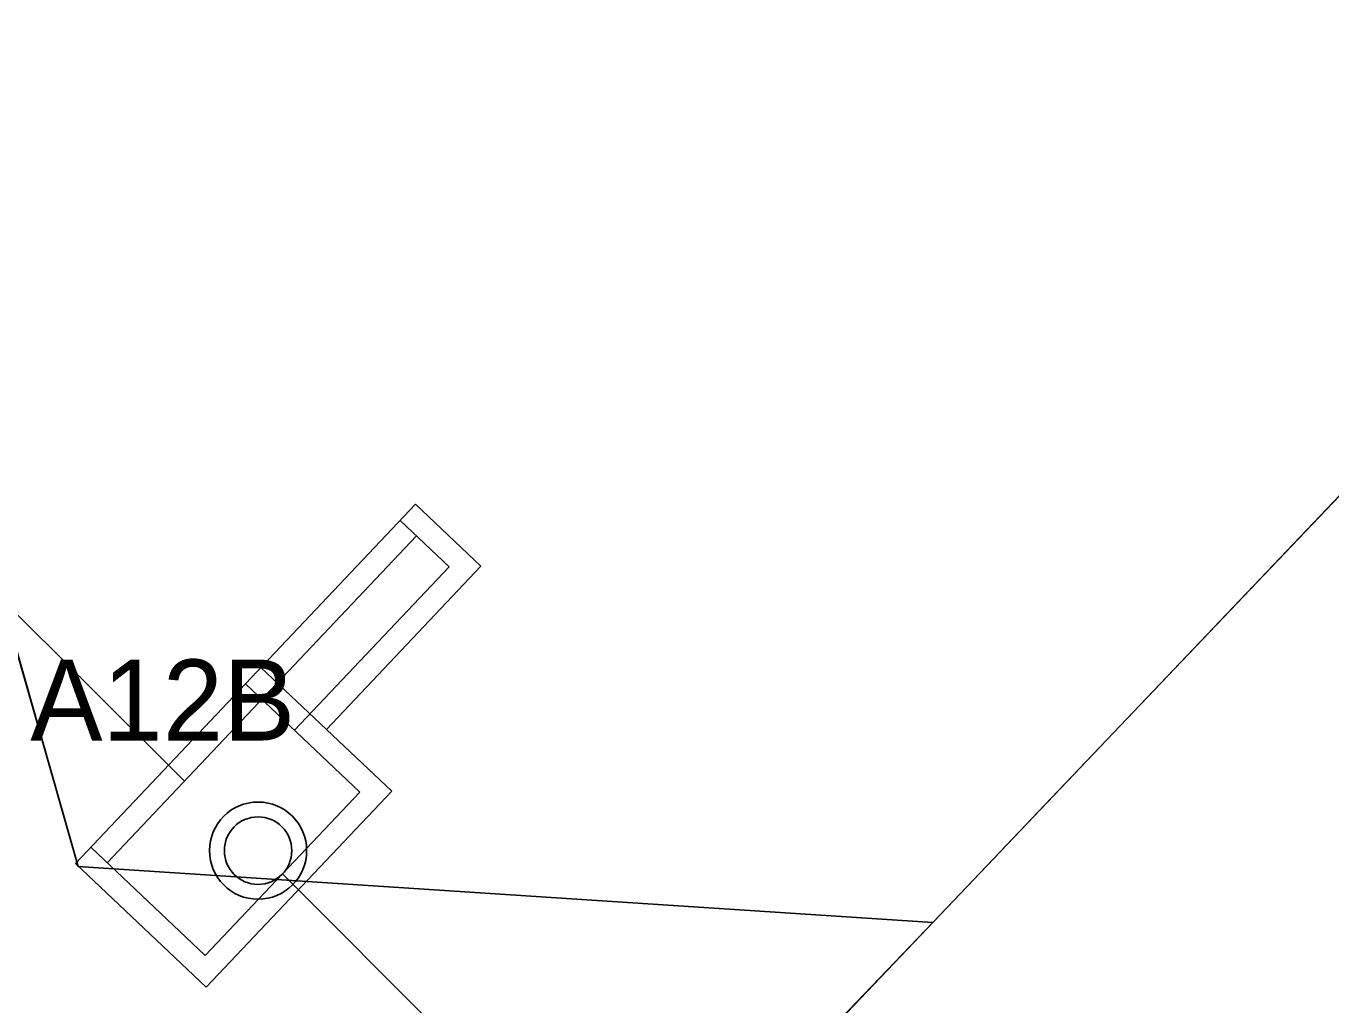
# Model space of a CAD drawing. Extents: x 2252703 to 2264864, y 13787568 to 13790989.
# Drawn here: x 2253092.48 to 2253121.48, y 13788866.82 to 13788888.58 of the extents above; entities that cross this region are included whole.
import ezdxf

# ---------------------------------------------------------------- set-up
doc = ezdxf.new("R2010")
doc.units = 0
for name, color, linetype in [('D_DRAIN_MISC', 7, 'Continuous'), ('D_DRAIN_NOTES_1', 7, 'Continuous'), ('D_DRN_AREA_X', 7, 'Continuous'), ('D_INLET_1', 7, 'Continuous'), ('D_PIPES_1', 7, 'Continuous')]:
    doc.layers.add(name, color=color, linetype=linetype)

msp = doc.modelspace()

# ---------------------------------------------------------------- linework, layer by layer
at = {"layer": 'D_DRAIN_MISC'}
for p, q in [((2253098.81, 13788872.586), (2253098.81, 13788872.586)), ((2253096.002, 13788871.801), (2253096.002, 13788871.801)), ((2253097.091, 13788870.77), (2253097.091, 13788870.77)), ((2253098.18, 13788869.739), (2253098.18, 13788869.739)), ((2253095.372, 13788868.955), (2253095.372, 13788868.955))]:
    msp.add_line(p, q, dxfattribs=at)
at = {"layer": 'D_DRN_AREA_X'}
for p, q in [((2253083.487, 13788905.35), (2253093.64, 13788869.903)), ((2253093.64, 13788869.903), (2253083.487, 13788905.349)), ((2253115.276, 13788871.426), (2253127.316, 13788884.065)), ((2253113.979, 13788870.065), (2253115.276, 13788871.426)), ((2253093.64, 13788869.903), (2253112.639, 13788868.658)), ((2253112.637, 13788868.658), (2253093.64, 13788869.903)), ((2253112.639, 13788868.658), (2253113.979, 13788870.065)), ((2253095.459, 13788850.731), (2253112.637, 13788868.658))]:
    msp.add_line(p, q, dxfattribs=at)
msp.add_lwpolyline([(2253219.877, 13788979.029), (2253206.622, 13788965.466), (2253167.127, 13788925.052), (2253127.316, 13788884.065), (2253097.553, 13788852.821), (2253095.253, 13788850.525), (2253094.092, 13788849.366)], dxfattribs=at)
at = {"layer": 'D_INLET_1'}
for p, q in [((2253101.139, 13788877.954), (2253093.576, 13788869.967)), ((2253102.591, 13788876.579), (2253101.139, 13788877.954)), ((2253101.885, 13788876.56), (2253100.795, 13788877.591)), ((2253101.158, 13788877.248), (2253094.283, 13788869.986)), ((2253101.885, 13788876.56), (2253098.447, 13788872.929)), ((2253102.591, 13788876.579), (2253099.154, 13788872.949)), ((2253099.154, 13788872.949), (2253097.701, 13788874.324)), ((2253099.899, 13788871.554), (2253097.358, 13788873.961)), ((2253100.606, 13788871.574), (2253099.154, 13788872.949)), ((2253099.899, 13788871.554), (2253096.462, 13788867.923)), ((2253100.606, 13788871.574), (2253096.481, 13788867.217)), ((2253096.462, 13788867.923), (2253093.92, 13788870.33)), ((2253096.481, 13788867.217), (2253093.576, 13788869.967))]:
    msp.add_line(p, q, dxfattribs=at)
for radius in [1.08, 0.75]:
    msp.add_circle((2253097.636, 13788870.254), radius, dxfattribs=at)
at = {"layer": 'D_PIPES_1'}
for p, q in [((2253096.002, 13788871.801), (2253067.991, 13788899.651)), ((2253110.894, 13788856.995), (2253098.18, 13788869.739))]:
    msp.add_line(p, q, dxfattribs=at)

# ---------------------------------------------------------------- texts
at = {"layer": 'D_DRAIN_NOTES_1'}
msp.add_text('A12B', height=1.8, dxfattribs=at).set_placement((2253092.573, 13788872.701))

doc.saveas('drawing.dxf')
